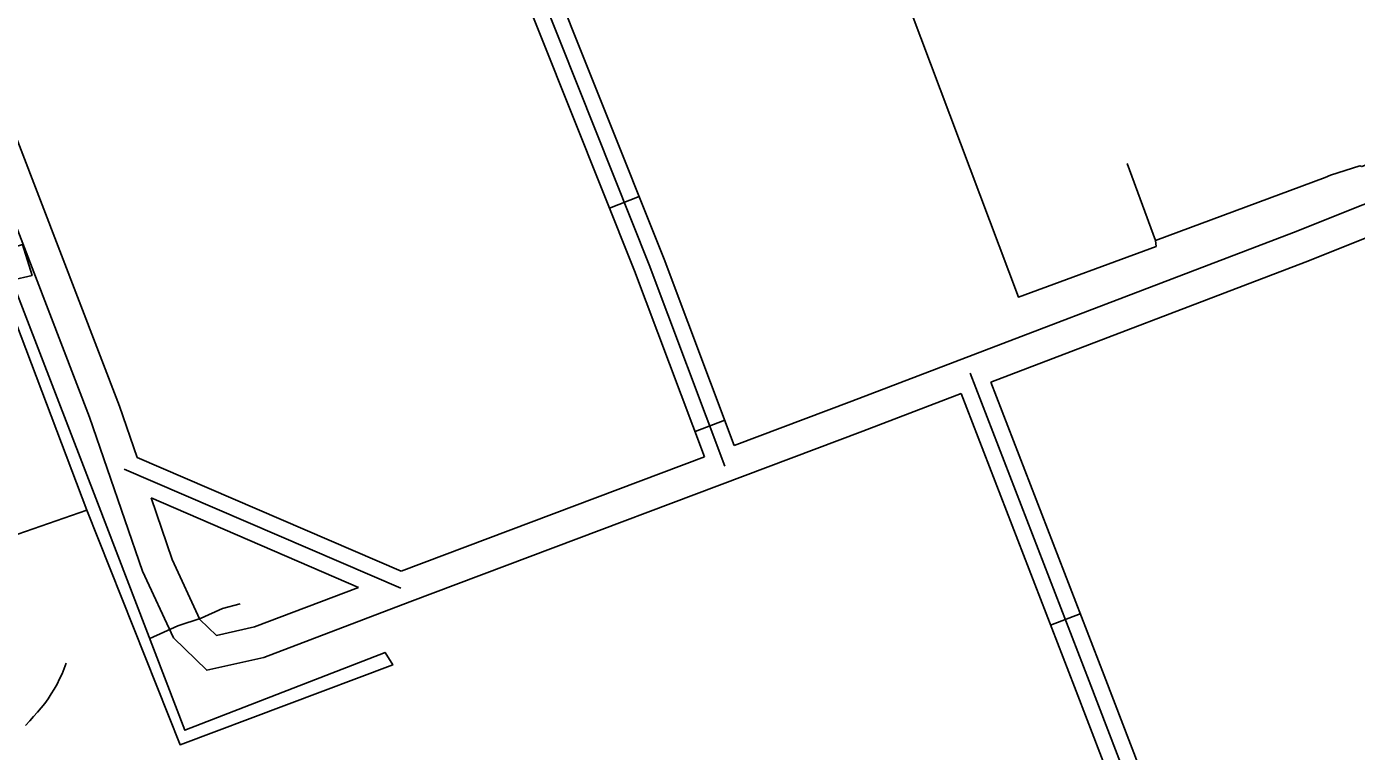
# Model space of a CAD drawing. Extents: x 3694830 to 3732949, y 415201 to 440970.
# Drawn here: x 3711792 to 3713048, y 428467 to 429153 of the extents above; entities that cross this region are included whole.
import ezdxf

# ---------------------------------------------------------------- set-up
doc = ezdxf.new("R2010")
doc.units = 0
doc.layers.add('V-ROAD-CNTR', color=7, linetype='Continuous')
doc.layers.add('V-UTIL-LINE', color=7, linetype='Continuous')

msp = doc.modelspace()

# ---------------------------------------------------------------- linework, layer by layer
at = {"layer": 'V-ROAD-CNTR'}
for p, q in [((3712342.3, 428981), (3712370.2, 428992.1)), ((3712423.1, 428769.8), (3712451.2, 428780.4)), ((3712759, 428586.5), (3712787, 428597.3))]:
    msp.add_line(p, q, dxfattribs=at)
for points in [[(3711519.6, 429731.1), (3711879.3, 428793.7), (3711896, 428745.3)], [(3711492.2, 429718.8), (3711851.1, 428783.4), (3711901.3, 428637.6), (3711930.5, 428574.5), (3711961.8, 428544), (3712015.7, 428556.2), (3712153.8, 428608.8), (3712581.7, 428770.2), (3712674.5, 428805.7)], [(3712432.1, 428745.9), (3712365.9, 428921.7), (3712247.6, 429218.9), (3712201.4, 429347.4), (3712171.5, 429433.9), (3712181.1, 429468.6), (3712225.4, 429498.2), (3712526.2, 429621.1)], [(3712451.4, 428737.1), (3712379.9, 428927.2), (3712261.6, 429224.2), (3712215.6, 429352.4), (3712187.2, 429434.4), (3712194.1, 429459.2), (3712232.4, 429484.8), (3712570, 429622.8)], [(3712460.2, 428756.4), (3712393.9, 428932.6), (3712275.6, 429229.5), (3712229.7, 429357.4), (3712202.9, 429434.9), (3712207, 429449.8), (3712239.5, 429471.5), (3712614, 429616.6)], [(3712460.2, 428756.4), (3712571.1, 428798.3), (3712988.5, 428957.8), (3713317.5, 429089.3)], [(3712702.5, 428816.4), (3712999.4, 428929.8), (3713328, 429061.2)], [(3712907, 428242.8), (3712795.5, 428533.6), (3712683.1, 428825)], [(3712917.9, 428256.4), (3712809.5, 428539), (3712702.5, 428816.4)], [(3712889.8, 428245.8), (3712781.5, 428528.3), (3712674.5, 428805.7)], [(3711896, 428745.3), (3712145.6, 428637.8)], [(3712145.6, 428637.8), (3712432.1, 428745.9)], [(3711883.9, 428734.2), (3712145.2, 428621.6)], [(3711909.2, 428707), (3712105.3, 428622.4)], [(3711909.2, 428707), (3711929.2, 428648.8), (3711955.4, 428592.1), (3711971.1, 428576.9), (3712007, 428585), (3712105.3, 428622.4)], [(3711790.6, 428491.8), (3711794.6, 428496.3), (3711798.3, 428500.2), (3711802, 428504.3), (3711805.4, 428508.4), (3711808.8, 428512.7), (3711811.9, 428517.1), (3711814.9, 428521.6), (3711817.7, 428526.2), (3711820.4, 428531), (3711822.9, 428535.8), (3711825.2, 428540.7), (3711827.3, 428545.7), (3711829.2, 428550.7)]]:
    msp.add_lwpolyline(points, dxfattribs=at)
at = {"layer": 'V-UTIL-LINE'}
for points in [[(3711858.6, 428702.7), (3711777.6, 428912.8), (3711796.9, 428917.3), (3711787.8, 428946.6), (3711764.9, 428939.4), (3711636.6, 429283.3), (3711656.8, 429289.6), (3711644.1, 429317.2), (3711626.7, 429314.5), (3711523, 429581.3), (3711400.2, 429913.3), (3711420.4, 429920.6), (3711409.5, 429945.4), (3711387.5, 429940.9), (3711288.3, 430210.5), (3711303.9, 430213.2), (3711293, 430241.6), (3711278.3, 430232.5), (3711181.9, 430487.4), (3711197.5, 430494.7), (3711188.4, 430522.2), (3711165.5, 430515.9), (3710950, 431078.1), (3710889.3, 431245.4)], [(3713462.6, 430332.7), (3713605.4, 429956.2), (3713326.5, 429846.4), (3713113.3, 429766.1), (3713113.3, 429766.1), (3713051, 429743.5), (3713049.6, 429742.8), (3713021.2, 429731.1), (3713026.7, 429713.8), (3713030.8, 429699.3), (3713137.2, 429421.7), (3713137.2, 429420.4), (3713149.6, 429393.4), (3713148.2, 429391.3), (3713157.8, 429367.1), (3713160.6, 429364.3), (3713259.4, 429099.2), (3713053.1, 429020.3), (3713051.1, 429021), (3713023.4, 429012.1), (3713018.5, 429010), (3712858, 428950.3), (3712831.2, 429023)], [(3712858, 428950.3), (3712858.7, 428944.8), (3712728.6, 428896.8), (3712609.1, 429215.1), (3712796.9, 429288.6)], [(3711700.2, 429087), (3711848.5, 428695.4), (3711783.4, 428672.7), (3711742.9, 428621.5)], [(3711848.5, 428695.4), (3711936.7, 428473.5), (3712137.6, 428549), (3712130.3, 428560.9), (3711941.3, 428487.2), (3711858.6, 428702.7)], [(3711908, 428574.1), (3711934.6, 428585.9), (3711956.6, 428593.2), (3711976.8, 428602.3), (3711993.3, 428606.8)]]:
    msp.add_lwpolyline(points, dxfattribs=at)

doc.saveas('drawing.dxf')
